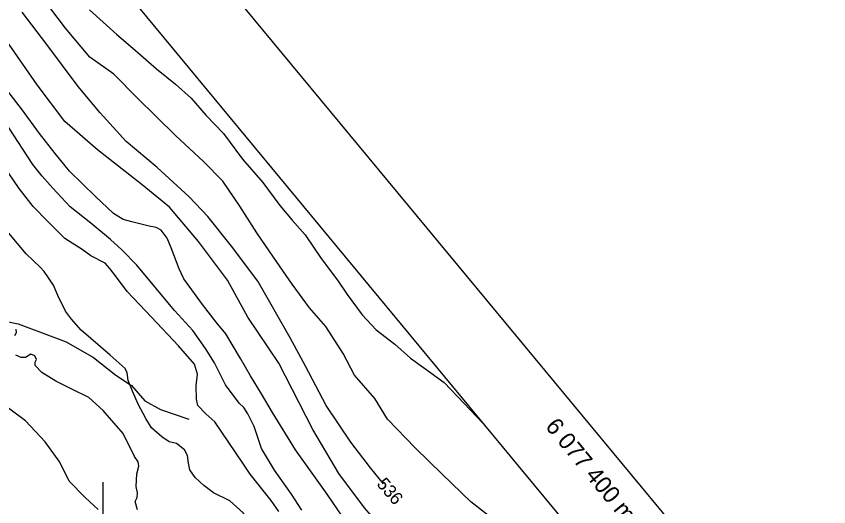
# Model space of a CAD drawing. Extents: x 347059 to 352153, y 6073752 to 6078601.
# Drawn here: x 350069.3 to 350356.5, y 6077406.3 to 6077579.9 of the extents above; entities that cross this region are included whole.
import ezdxf

# ---------------------------------------------------------------- set-up
doc = ezdxf.new("R2010")
doc.units = 0
for name, color, linetype in [('Level 1', 7, 'Continuous'), ('Level 2', 7, 'Continuous'), ('Level 22', 7, 'Continuous'), ('Level 4', 7, 'Continuous'), ('Level 60', 7, 'Continuous'), ('Level 61', 7, 'Continuous')]:
    doc.layers.add(name, color=color, linetype=linetype)

msp = doc.modelspace()

# ---------------------------------------------------------------- linework, layer by layer
at = {"layer": 'Level 1'}
for points in [[(350088.41, 6077512.44), (350082.26, 6077519.01), (350078.45, 6077523.27), (350075.13, 6077527.41), (350066.57, 6077540.58), (350062.28, 6077545.89), (350055.61, 6077555.99), (350051.71, 6077561.63), (350044.34, 6077571.27), (350034.06, 6077583.93), (350026.58, 6077593.88), (350017.89, 6077604.59)], [(350095.15, 6077582.15), (350104.87, 6077573.37), (350111.29, 6077567.9), (350118.92, 6077561.31), (350125.63, 6077555.81), (350131.09, 6077550.85), (350136.45, 6077544.76), (350142.5, 6077538.45), (350149.3, 6077529.34), (350156.47, 6077521.06), (350162.49, 6077512.89), (350166.78, 6077507.75), (350171.36, 6077502.58), (350177.06, 6077494.14), (350182.86, 6077486.56)], [(350170.28, 6077405.15), (350166.52, 6077410.79), (350160.54, 6077419.25), (350156.03, 6077426.92), (350153.37, 6077434.78), (350151.17, 6077439.19), (350149.71, 6077441.43), (350148.11, 6077443.03), (350143.26, 6077449.49), (350139.34, 6077457.25), (350136.19, 6077462.32), (350131.69, 6077468.68), (350125.23, 6077475.8), (350111.89, 6077491.81), (350106.65, 6077497.29), (350102.55, 6077500.93), (350095.66, 6077506.63), (350088.41, 6077512.44)], [(350182.86, 6077486.56), (350186.28, 6077481.49), (350191.53, 6077474.25), (350196.52, 6077468.89), (350203.15, 6077463.82), (350208.63, 6077458.85), (350213.25, 6077455.55), (350220.59, 6077450.26), (350227.57, 6077442.85), (350234.16, 6077435.9), (350234.88, 6077435.26)]]:
    msp.add_lwpolyline(points, dxfattribs=at)
at = {"layer": 'Level 2'}
for points in [[(350086.49, 6077501.26), (350080.36, 6077507.34), (350075.32, 6077512.59), (350070.31, 6077518.92), (350064.75, 6077527.05), (350055.45, 6077539.5), (350048.96, 6077547.13), (350044.04, 6077552.07), (350035.53, 6077561.33), (350032.96, 6077564.9), (350029.45, 6077570.07), (350023.25, 6077579.77), (350017.83, 6077588.52)], [(350240.67, 6077399.69), (350229.97, 6077408.04), (350219.86, 6077417.92), (350210.28, 6077427.17), (350200.5, 6077437.31), (350195.98, 6077444.65), (350188.79, 6077452.95), (350184.88, 6077460.52), (350178.7, 6077470.17), (350172.94, 6077476.76), (350166.78, 6077485.1), (350160.16, 6077494.65), (350154.31, 6077503.25), (350148.27, 6077512.74), (350142.3, 6077521.5), (350135.42, 6077528.47), (350125.57, 6077537.72), (350112.06, 6077551.05), (350103.73, 6077559.44), (350095.31, 6077565.39), (350086.74, 6077575.67), (350078.52, 6077586.49)], [(350103.66, 6077510.13), (350097.32, 6077516.13), (350088.13, 6077525.07), (350083.06, 6077531.32), (350077.56, 6077538.4), (350071.45, 6077546.7), (350065.11, 6077554.94), (350056.12, 6077567.98), (350051.89, 6077574.51), (350044.55, 6077583.63)], [(350077.7, 6077491.05), (350072.82, 6077495.78), (350066.73, 6077503.1), (350059.4, 6077513.5), (350052.73, 6077524.57), (350047.63, 6077530.71), (350041.17, 6077537.98), (350036.54, 6077542.25), (350031.35, 6077546.71), (350025.56, 6077553.34), (350023.67, 6077556.42), (350020.63, 6077562.65), (350014.37, 6077572.58), (350010.13, 6077580.08)], [(350292.81, 6077312.79), (350273.59, 6077332.49), (350257.32, 6077347.32), (350234.52, 6077365.03), (350222.62, 6077374.82), (350204.7, 6077391.83), (350192.36, 6077405.99), (350183.34, 6077418.11), (350174.07, 6077433.72), (350162.08, 6077457.09), (350151.14, 6077473.43), (350143.97, 6077486.52), (350133.65, 6077500.18), (350123.48, 6077512.38), (350113.75, 6077520.21), (350098.06, 6077532.62), (350086.52, 6077542.63), (350076.73, 6077555.65), (350065.76, 6077571.37), (350057.49, 6077581.94)], [(350199.07, 6077414.49), (350194.53, 6077420.12), (350187.55, 6077429.14), (350178.78, 6077442.22), (350171.54, 6077456.03), (350166.12, 6077466.06), (350154.7, 6077486.16), (350145.43, 6077498.56), (350136.99, 6077509), (350130.4, 6077515.95), (350119.05, 6077526.37), (350108.16, 6077535.58), (350098.97, 6077545.65), (350091.17, 6077555.01), (350080.12, 6077569.86), (350071.37, 6077581.32)], [(350186.21, 6077400.45), (350179.19, 6077410.81), (350168.01, 6077426.47), (350159.81, 6077439.68), (350155.93, 6077446.27), (350152.1, 6077452.63), (350148.55, 6077458.82), (350143.34, 6077467.48), (350139.96, 6077471.7), (350135.09, 6077477.87), (350128.54, 6077487.01), (350126.92, 6077490.56), (350124.08, 6077497.98), (350122.59, 6077501.38), (350120.53, 6077504.17), (350118.8, 6077505.12), (350116.22, 6077505.65), (350110.16, 6077507.14), (350107.03, 6077508.01), (350103.66, 6077510.13)], [(350162.08, 6077404.71), (350159.39, 6077408.59), (350152.02, 6077417.92), (350149.33, 6077421.8), (350139.48, 6077436.36), (350136.25, 6077439.27), (350133.53, 6077442.21), (350133.02, 6077444.44), (350132.83, 6077449.17), (350133.31, 6077453.27), (350132.27, 6077456.78), (350126.61, 6077463.25), (350117.06, 6077473.42), (350108.44, 6077482.49), (350104.76, 6077487.54), (350102.43, 6077490.66), (350100.78, 6077492.48), (350095.63, 6077495.13), (350092.55, 6077497.37), (350086.49, 6077501.26)], [(350139.05, 6077411.24), (350135.64, 6077413.89), (350132.54, 6077416.65), (350130.61, 6077419.44), (350130.18, 6077421.74), (350129.87, 6077424.53), (350128.75, 6077426.52), (350125.96, 6077428.74), (350123.3, 6077429.35), (350120.76, 6077431.12), (350117.04, 6077434.29), (350115.15, 6077437.52), (350112.36, 6077442.65), (350110.4, 6077447.27), (350108.86, 6077451.04), (350108.48, 6077453.77), (350107.75, 6077455.29), (350102.49, 6077459.99), (350092.21, 6077468.79), (350088.85, 6077472.66), (350086.72, 6077475.54), (350085.44, 6077478.2), (350084.32, 6077480.2), (350082.43, 6077484.73), (350079.17, 6077489.61), (350077.7, 6077491.05)], [(350068.83, 6077466.98), (350069.44, 6077468.02), (350069.27, 6077469.2)], [(350112.14, 6077405.25), (350111.33, 6077408.17), (350112.05, 6077409.56), (350112.15, 6077411.22), (350111.71, 6077413.52), (350111.86, 6077418.02), (350112.64, 6077420.64), (350112.36, 6077422.27), (350111.14, 6077424.06), (350107.11, 6077432.3), (350102.22, 6077437.84), (350100.05, 6077440.45), (350094.92, 6077445), (350088.76, 6077448.04), (350083.23, 6077450.81), (350078.39, 6077453.87), (350075.99, 6077456.28), (350075.96, 6077457.45), (350076.43, 6077458.49), (350075.89, 6077459.78), (350074.4, 6077460.28), (350072.53, 6077459.15), (350071.06, 6077459.14), (350069.16, 6077459.97)], [(350227.73, 6077306.03), (350223.03, 6077312.81), (350218.34, 6077318.93), (350213.92, 6077324.07), (350205.99, 6077333.12), (350200.93, 6077338.54), (350192.4, 6077348.15), (350184.85, 6077357.36), (350179.63, 6077363.97), (350172.85, 6077371.95), (350166.08, 6077379.27), (350158.52, 6077389), (350156.54, 6077392.82), (350152.37, 6077400.4), (350149.45, 6077404.24), (350144.73, 6077408.46), (350139.05, 6077411.24)]]:
    msp.add_lwpolyline(points, dxfattribs=at)
at = {"layer": 'Level 22'}
msp.add_lwpolyline([(350014.59, 6077444.58), (350017.1, 6077449.2), (350023.17, 6077455.62), (350031.56, 6077460.86), (350044.33, 6077469.04), (350048.89, 6077471.23), (350054.52, 6077472.68), (350059.49, 6077473.13), (350070.03, 6077471), (350086.9, 6077464.69), (350096.57, 6077459.17), (350104.48, 6077452.91), (350110.04, 6077449.29), (350114.79, 6077443.8), (350120.32, 6077440.74), (350130.31, 6077437.29)], dxfattribs=at)
at = {"layer": 'Level 4'}
msp.add_lwpolyline([(350098.29, 6077405.31), (350093.66, 6077409.59), (350087.95, 6077415.34), (350084.67, 6077422.08), (350079.5, 6077429.32), (350072.56, 6077436.71), (350063.24, 6077443.58)], dxfattribs=at)
at = {"layer": 'Level 60'}
for points in [[(349811.7, 6077991.51), (350486.88, 6078550.39), (352105.73, 6076594.68), (351430.55, 6076035.79)], [(347109.95, 6075761.81), (348728.53, 6073803.05), (351407.22, 6076016.53), (349788.63, 6077975.29)]]:
    msp.add_lwpolyline(points, close=True, dxfattribs=at)
at = {"layer": 'Level 61'}
msp.add_line((350100, 6077385), (350100, 6077415), dxfattribs=at)

# ---------------------------------------------------------------- texts
at = {"layer": 'Level 2'}
msp.add_text('536', height=4.5, rotation=310.667, dxfattribs=at).set_placement((350196.44, 6077414.24))
at = {"layer": 'Level 61'}
msp.add_text('6 077 400 m N.', height=6.0001, rotation=309.3644, dxfattribs=at).set_placement((350256.03, 6077434.64))

doc.saveas('drawing.dxf')
